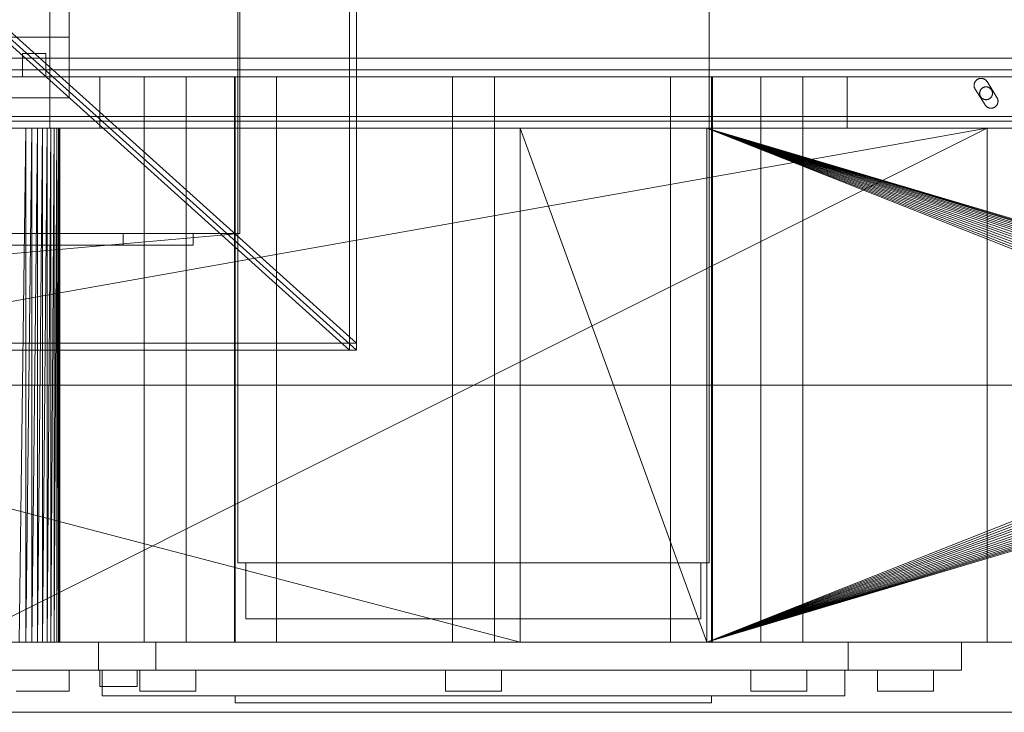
# Model space of a CAD drawing. Header units: millimetres. Extents: x -4395 to 65662, y -65530 to 6847.
# Tile 717 of 1034: x 25056 to 25477, y -18460 to -18164. Entities that reach past the tile are written whole.
import ezdxf

# ---------------------------------------------------------------- set-up
doc = ezdxf.new("R2010")
doc.units = ezdxf.units.MM
for name, color, linetype, lineweight in [('superior_briquetadora', 7, 'Continuous', 0), ('superior_C02-briq', 7, 'Continuous', 0), ('superior_C05', 7, 'Continuous', 0)]:
    doc.layers.add(name, color=color, linetype=linetype, lineweight=lineweight)

msp = doc.modelspace()

# ---------------------------------------------------------------- linework, layer by layer
at = {"layer": 'superior_briquetadora'}
for p, q in [((25197.067, -17655), (25197.067, -18305)), ((25200.067, -17655), (25200.067, -18305)), ((25077.067, -17789), (25077.067, -18171)), ((25068.718, -18160), (25068.718, -18210)), ((25149.189, -18160), (25149.189, -18396)), ((25350.946, -18160), (25350.946, -18396)), ((25050.067, -18167), (25200.067, -18302)), ((24623.067, -18171), (25077.067, -18171)), ((25197.067, -18305), (25047.067, -18170)), ((25050.067, -18170), (25200.067, -18305)), ((25077.067, -18171), (25051.067, -18171)), ((25077.067, -18171), (25077.067, -18197)), ((25057.067, -18188), (25057.067, -18178)), ((25057.067, -18178), (25067.067, -18178)), ((25067.067, -18178), (25067.067, -18188)), ((25067.067, -18188), (25057.067, -18188)), ((25090.067, -18188), (25091.234, -18188)), ((25090.067, -18188), (25090.067, -18210)), ((25091.234, -18188), (25094.717, -18188)), ((25094.717, -18188), (25100.465, -18188)), ((25100.465, -18188), (25108.395, -18188)), ((25108.395, -18188), (25118.39, -18188)), ((25109.067, -18430), (25109.067, -18188)), ((25109.959, -18188), (25109.067, -18188)), ((25112.456, -18188), (25109.959, -18188)), ((25116.065, -18188), (25112.456, -18188)), ((25120.07, -18188), (25116.065, -18188)), ((25118.39, -18188), (25130.306, -18188)), ((25123.679, -18188), (25120.07, -18188)), ((25126.176, -18188), (25123.679, -18188)), ((25127.067, -18188), (25126.176, -18188)), ((25127.067, -18430), (25127.067, -18188)), ((25130.306, -18188), (25143.968, -18188)), ((25143.968, -18188), (25159.177, -18188)), ((25147.729, -18430), (25147.729, -18188)), ((25148.621, -18188), (25147.729, -18188)), ((25148.067, -18188), (25148.067, -18430)), ((25149.804, -18188), (25148.067, -18188)), ((25151.118, -18188), (25148.621, -18188)), ((25154.955, -18188), (25149.804, -18188)), ((25154.727, -18188), (25151.118, -18188)), ((25158.732, -18188), (25154.727, -18188)), ((25163.345, -18188), (25154.955, -18188)), ((25162.341, -18188), (25158.732, -18188)), ((25159.177, -18188), (25175.712, -18188)), ((25164.838, -18188), (25162.341, -18188)), ((25174.689, -18188), (25163.345, -18188)), ((25165.729, -18188), (25164.838, -18188)), ((25165.729, -18430), (25165.729, -18188)), ((25188.599, -18188), (25174.689, -18188)), ((25175.712, -18188), (25193.331, -18188)), ((25204.602, -18188), (25188.599, -18188)), ((25193.331, -18188), (25211.777, -18188)), ((25222.154, -18188), (25204.602, -18188)), ((25211.777, -18188), (25230.782, -18188)), ((25240.656, -18188), (25222.154, -18188)), ((25230.782, -18188), (25250.067, -18188)), ((25259.479, -18188), (25240.656, -18188)), ((25241.067, -18430), (25241.067, -18188)), ((25241.959, -18188), (25241.067, -18188)), ((25244.456, -18188), (25241.959, -18188)), ((25248.065, -18188), (25244.456, -18188)), ((25252.07, -18188), (25248.065, -18188)), ((25250.067, -18188), (25269.353, -18188)), ((25255.679, -18188), (25252.07, -18188)), ((25258.176, -18188), (25255.679, -18188)), ((25259.067, -18188), (25258.176, -18188)), ((25259.067, -18430), (25259.067, -18188)), ((25277.981, -18188), (25259.479, -18188)), ((25269.353, -18188), (25288.358, -18188)), ((25295.533, -18188), (25277.981, -18188)), ((25288.358, -18188), (25306.804, -18188)), ((25311.536, -18188), (25295.533, -18188)), ((25306.804, -18188), (25324.423, -18188)), ((25325.446, -18188), (25311.536, -18188)), ((25324.423, -18188), (25340.958, -18188)), ((25336.79, -18188), (25325.446, -18188)), ((25334.406, -18430), (25334.406, -18188)), ((25335.297, -18188), (25334.406, -18188)), ((25337.794, -18188), (25335.297, -18188)), ((25345.18, -18188), (25336.79, -18188)), ((25341.403, -18188), (25337.794, -18188)), ((25340.958, -18188), (25356.167, -18188)), ((25345.408, -18188), (25341.403, -18188)), ((25350.331, -18188), (25345.18, -18188)), ((25349.017, -18188), (25345.408, -18188)), ((25351.514, -18188), (25349.017, -18188)), ((25352.067, -18188), (25350.331, -18188)), ((25352.406, -18188), (25351.514, -18188)), ((25352.067, -18188), (25352.067, -18430)), ((25352.406, -18430), (25352.406, -18188)), ((25356.167, -18188), (25369.829, -18188)), ((25369.829, -18188), (25381.745, -18188)), ((25373.067, -18430), (25373.067, -18188)), ((25373.959, -18188), (25373.067, -18188)), ((25376.456, -18188), (25373.959, -18188)), ((25380.065, -18188), (25376.456, -18188)), ((25384.07, -18188), (25380.065, -18188)), ((25381.745, -18188), (25391.74, -18188)), ((25387.679, -18188), (25384.07, -18188)), ((25390.176, -18188), (25387.679, -18188)), ((25391.067, -18188), (25390.176, -18188)), ((25391.067, -18430), (25391.067, -18188)), ((25391.74, -18188), (25399.67, -18188)), ((25399.67, -18188), (25405.418, -18188)), ((25405.418, -18188), (25408.901, -18188)), ((25408.901, -18188), (25410.067, -18188)), ((25410.067, -18188), (25410.067, -18210)), ((25077.067, -18197), (24623.067, -18197)), ((23870.067, -18210), (25830.067, -18210)), ((25470.067, -18210), (24230.067, -18430)), ((25470.067, -18210), (24230.067, -18210)), ((25470.067, -18210), (24243.401, -18210)), ((25746.067, -18210), (24243.401, -18210)), ((24430.067, -18210), (25270.067, -18210)), ((24430.067, -18210), (25270.067, -18430)), ((25270.067, -18210), (24663.302, -18210)), ((25270.067, -18210), (24666.505, -18210)), ((25470.067, -18210), (25030.067, -18210)), ((25058.401, -18210), (25030.067, -18210)), ((25061.002, -18210), (25030.067, -18210)), ((25063.402, -18210), (25030.067, -18210)), ((25065.577, -18210), (25030.067, -18210)), ((25350.067, -18210), (25030.067, -18210)), ((25470.067, -18210), (25030.067, -18430)), ((25036.833, -18210), (25270.067, -18210)), ((25040.067, -18210), (25270.067, -18210)), ((25043.302, -18210), (25270.067, -18210)), ((25046.505, -18210), (25270.067, -18210)), ((25046.788, -18210), (25059.697, -18210)), ((25060.338, -18210), (25047.587, -18210)), ((25049.647, -18210), (25270.067, -18210)), ((25052.696, -18210), (25270.067, -18210)), ((25058.401, -18210), (25055.624, -18430)), ((25058.401, -18210), (25055.624, -18210)), ((25055.624, -18210), (25270.067, -18210)), ((25061.002, -18210), (25058.401, -18430)), ((25058.401, -18210), (25058.401, -18430)), ((25061.002, -18210), (25058.401, -18210)), ((25058.401, -18210), (25270.067, -18210)), ((25059.697, -18210), (25068.718, -18210)), ((25069.074, -18210), (25060.338, -18210)), ((25063.402, -18210), (25061.002, -18430)), ((25061.002, -18210), (25061.002, -18430)), ((25063.402, -18210), (25061.002, -18210)), ((25061.002, -18210), (25270.067, -18210)), ((25065.577, -18210), (25063.402, -18430)), ((25063.402, -18210), (25063.402, -18430)), ((25065.577, -18210), (25063.402, -18210)), ((25063.402, -18210), (25270.067, -18210)), ((25067.506, -18210), (25065.577, -18430)), ((25065.577, -18430), (25065.577, -18210)), ((25067.506, -18210), (25065.577, -18210)), ((25065.577, -18210), (25270.067, -18210)), ((25065.577, -18210), (25350.067, -18210)), ((25069.171, -18210), (25067.506, -18430)), ((25067.506, -18430), (25067.506, -18210)), ((25069.171, -18210), (25067.506, -18210)), ((25067.506, -18210), (25270.067, -18210)), ((25067.506, -18210), (25350.067, -18210)), ((25068.718, -18210), (25072.065, -18210)), ((25072.065, -18210), (25069.074, -18210)), ((25070.556, -18210), (25069.171, -18430)), ((25069.171, -18430), (25069.171, -18210)), ((25070.556, -18210), (25069.171, -18210)), ((25069.171, -18210), (25270.067, -18210)), ((25069.171, -18210), (25350.067, -18210)), ((25071.647, -18210), (25070.556, -18430)), ((25070.556, -18430), (25070.556, -18210)), ((25071.647, -18210), (25070.556, -18210)), ((25070.556, -18210), (25270.067, -18210)), ((25070.556, -18210), (25350.067, -18210)), ((25072.433, -18210), (25071.647, -18430)), ((25071.647, -18430), (25071.647, -18210)), ((25072.433, -18210), (25071.647, -18210)), ((25071.647, -18210), (25270.067, -18210)), ((25071.647, -18210), (25350.067, -18210)), ((25072.909, -18210), (25072.433, -18430)), ((25072.433, -18430), (25072.433, -18210)), ((25072.909, -18210), (25072.433, -18210)), ((25072.433, -18210), (25270.067, -18210)), ((25073.067, -18210), (25072.909, -18430)), ((25072.909, -18430), (25072.909, -18210)), ((25073.067, -18210), (25072.909, -18210)), ((25072.909, -18210), (25270.067, -18210)), ((25073.067, -18430), (25073.067, -18210)), ((25270.067, -18210), (25073.067, -18210)), ((25090.067, -18210), (25091.234, -18210)), ((25091.234, -18210), (25094.717, -18210)), ((25094.717, -18210), (25100.465, -18210)), ((25100.465, -18210), (25108.395, -18210)), ((25108.395, -18210), (25118.39, -18210)), ((25118.39, -18210), (25130.306, -18210)), ((25130.306, -18210), (25143.968, -18210)), ((25143.968, -18210), (25159.177, -18210)), ((25159.177, -18210), (25175.712, -18210)), ((25175.712, -18210), (25193.331, -18210)), ((25193.331, -18210), (25211.777, -18210)), ((25211.777, -18210), (25230.782, -18210)), ((25230.782, -18210), (25250.067, -18210)), ((25250.067, -18210), (25269.353, -18210)), ((25269.353, -18210), (25288.358, -18210)), ((25270.067, -18210), (25350.067, -18210)), ((25270.067, -18430), (25270.067, -18210)), ((25270.067, -18210), (25350.067, -18430)), ((25288.358, -18210), (25306.804, -18210)), ((25306.804, -18210), (25324.423, -18210)), ((25324.423, -18210), (25340.958, -18210)), ((25340.958, -18210), (25356.167, -18210)), ((25350.067, -18210), (25550.067, -18210)), ((25470.067, -18210), (25350.067, -18210)), ((25350.067, -18210), (25830.067, -18210)), ((25350.067, -18430), (25350.067, -18210)), ((25350.067, -18210), (25628.067, -18320)), ((25628.173, -18317.844), (25350.067, -18210)), ((25628.49, -18315.708), (25350.067, -18210)), ((25629.015, -18313.614), (25350.067, -18210)), ((25629.742, -18311.581), (25350.067, -18210)), ((25630.665, -18309.629), (25350.067, -18210)), ((25631.775, -18307.777), (25350.067, -18210)), ((25633.061, -18306.043), (25350.067, -18210)), ((25634.511, -18304.444), (25350.067, -18210)), ((25636.111, -18302.994), (25350.067, -18210)), ((25637.845, -18301.708), (25350.067, -18210)), ((25639.697, -18300.598), (25350.067, -18210)), ((25641.648, -18299.675), (25350.067, -18210)), ((25643.681, -18298.947), (25350.067, -18210)), ((25350.067, -18210), (25647.911, -18298.106)), ((25350.067, -18210), (25645.775, -18298.423)), ((25356.167, -18210), (25369.829, -18210)), ((25369.829, -18210), (25381.745, -18210)), ((25381.745, -18210), (25391.74, -18210)), ((25391.74, -18210), (25399.67, -18210)), ((25399.67, -18210), (25405.418, -18210)), ((25405.418, -18210), (25408.901, -18210)), ((25408.901, -18210), (25410.067, -18210)), ((25470.067, -18210), (25470.067, -18430)), ((25746.067, -18210), (25470.067, -18210)), ((25470.067, -18210), (25550.067, -18210)), ((24570.067, -18255), (25130.067, -18255)), ((25100.067, -18260), (25100.067, -18255)), ((25100.067, -18255), (25130.067, -18255)), ((25130.067, -18255), (25130.067, -18260)), ((25130.067, -18260), (24570.067, -18260)), ((25130.067, -18260), (25100.067, -18260)), ((25200.067, -18302), (24500.067, -18302)), ((25200.067, -18305), (25200.067, -18302)), ((25200.067, -18305), (24500.067, -18305)), ((25200.067, -18305), (25197.067, -18305)), ((23750.067, -18320), (25950.067, -18320)), ((24150.067, -18320), (25800.067, -18320)), ((24150.067, -18320), (25950.067, -18320)), ((25628.067, -18320), (25350.067, -18430)), ((25628.173, -18322.156), (25350.067, -18430)), ((25628.49, -18324.292), (25350.067, -18430)), ((25629.015, -18326.386), (25350.067, -18430)), ((25629.742, -18328.419), (25350.067, -18430)), ((25630.665, -18330.371), (25350.067, -18430)), ((25631.775, -18332.223), (25350.067, -18430)), ((25633.061, -18333.957), (25350.067, -18430)), ((25634.511, -18335.556), (25350.067, -18430)), ((25636.111, -18337.006), (25350.067, -18430)), ((25637.845, -18338.292), (25350.067, -18430)), ((25639.697, -18339.402), (25350.067, -18430)), ((25641.648, -18340.325), (25350.067, -18430)), ((25643.681, -18341.053), (25350.067, -18430)), ((25645.775, -18341.577), (25350.067, -18430)), ((25149.189, -18396), (25152.094, -18396)), ((25150.161, -18396), (25149.189, -18396)), ((25154.972, -18396), (25150.161, -18396)), ((25152.094, -18396), (25158.765, -18396)), ((25152.685, -18396), (25155.489, -18396)), ((25152.685, -18396), (25152.685, -18420)), ((25153.623, -18396), (25152.685, -18396)), ((25158.267, -18396), (25153.623, -18396)), ((25163.437, -18396), (25154.972, -18396)), ((25155.489, -18396), (25161.929, -18396)), ((25166.439, -18396), (25158.267, -18396)), ((25158.765, -18396), (25168.944, -18396)), ((25161.929, -18396), (25171.755, -18396)), ((25175.231, -18396), (25163.437, -18396)), ((25177.825, -18396), (25166.439, -18396)), ((25168.944, -18396), (25182.24, -18396)), ((25171.755, -18396), (25184.59, -18396)), ((25189.902, -18396), (25175.231, -18396)), ((25191.987, -18396), (25177.825, -18396)), ((25182.24, -18396), (25198.143, -18396)), ((25184.59, -18396), (25199.942, -18396)), ((25206.884, -18396), (25189.902, -18396)), ((25208.381, -18396), (25191.987, -18396)), ((25198.143, -18396), (25216.042, -18396)), ((25199.942, -18396), (25217.221, -18396)), ((25225.526, -18396), (25206.884, -18396)), ((25226.377, -18396), (25208.381, -18396)), ((25216.042, -18396), (25235.248, -18396)), ((25217.221, -18396), (25235.761, -18396)), ((25245.112, -18396), (25225.526, -18396)), ((25245.283, -18396), (25226.377, -18396)), ((25235.248, -18396), (25255.023, -18396)), ((25235.761, -18396), (25254.852, -18396)), ((25264.887, -18396), (25245.112, -18396)), ((25264.374, -18396), (25245.283, -18396)), ((25254.852, -18396), (25273.758, -18396)), ((25255.023, -18396), (25274.608, -18396)), ((25282.914, -18396), (25264.374, -18396)), ((25284.093, -18396), (25264.887, -18396)), ((25273.758, -18396), (25291.754, -18396)), ((25274.608, -18396), (25293.251, -18396)), ((25300.193, -18396), (25282.914, -18396)), ((25301.992, -18396), (25284.093, -18396)), ((25291.754, -18396), (25308.148, -18396)), ((25293.251, -18396), (25310.233, -18396)), ((25315.544, -18396), (25300.193, -18396)), ((25317.895, -18396), (25301.992, -18396)), ((25308.148, -18396), (25322.31, -18396)), ((25310.233, -18396), (25324.904, -18396)), ((25328.38, -18396), (25315.544, -18396)), ((25331.191, -18396), (25317.895, -18396)), ((25322.31, -18396), (25333.696, -18396)), ((25324.904, -18396), (25336.698, -18396)), ((25338.206, -18396), (25328.38, -18396)), ((25341.37, -18396), (25331.191, -18396)), ((25333.696, -18396), (25341.868, -18396)), ((25336.698, -18396), (25345.163, -18396)), ((25344.646, -18396), (25338.206, -18396)), ((25348.041, -18396), (25341.37, -18396)), ((25341.868, -18396), (25346.512, -18396)), ((25347.45, -18396), (25344.646, -18396)), ((25345.163, -18396), (25349.974, -18396)), ((25346.512, -18396), (25347.45, -18396)), ((25347.45, -18396), (25347.45, -18420)), ((25350.946, -18396), (25348.041, -18396)), ((25349.974, -18396), (25350.946, -18396)), ((25152.685, -18420), (25155.489, -18420)), ((25153.623, -18420), (25152.685, -18420)), ((25158.267, -18420), (25153.623, -18420)), ((25155.489, -18420), (25161.929, -18420)), ((25166.439, -18420), (25158.267, -18420)), ((25161.929, -18420), (25171.755, -18420)), ((25177.825, -18420), (25166.439, -18420)), ((25171.755, -18420), (25184.59, -18420)), ((25191.987, -18420), (25177.825, -18420)), ((25184.59, -18420), (25199.942, -18420)), ((25208.381, -18420), (25191.987, -18420)), ((25199.942, -18420), (25217.221, -18420)), ((25226.377, -18420), (25208.381, -18420)), ((25217.221, -18420), (25235.761, -18420)), ((25245.283, -18420), (25226.377, -18420)), ((25235.761, -18420), (25254.852, -18420)), ((25264.374, -18420), (25245.283, -18420)), ((25254.852, -18420), (25273.758, -18420)), ((25282.914, -18420), (25264.374, -18420)), ((25273.758, -18420), (25291.754, -18420)), ((25300.193, -18420), (25282.914, -18420)), ((25291.754, -18420), (25308.148, -18420)), ((25315.544, -18420), (25300.193, -18420)), ((25308.148, -18420), (25322.31, -18420)), ((25328.38, -18420), (25315.544, -18420)), ((25322.31, -18420), (25333.696, -18420)), ((25338.206, -18420), (25328.38, -18420)), ((25333.696, -18420), (25341.868, -18420)), ((25344.646, -18420), (25338.206, -18420)), ((25341.868, -18420), (25346.512, -18420)), ((25347.45, -18420), (25344.646, -18420)), ((25346.512, -18420), (25347.45, -18420)), ((23750.067, -18430), (25950.067, -18430)), ((25830.067, -18430), (23870.067, -18430)), ((23900.067, -18430), (25800.067, -18430)), ((23954.067, -18430), (25456.734, -18430)), ((24230.067, -18430), (25470.067, -18430)), ((24230.067, -18430), (25456.734, -18430)), ((25270.067, -18430), (24430.067, -18430)), ((25030.067, -18430), (25470.067, -18430)), ((25350.067, -18430), (25030.067, -18430)), ((25063.402, -18430), (25030.067, -18430)), ((25030.067, -18430), (25065.577, -18430)), ((25061.002, -18430), (25030.067, -18430)), ((25058.401, -18430), (25030.067, -18430)), ((25270.067, -18430), (25036.833, -18430)), ((25040.067, -18430), (25059.22, -18430)), ((25270.067, -18430), (25040.067, -18430)), ((25270.067, -18430), (25043.302, -18430)), ((25270.067, -18430), (25046.505, -18430)), ((25049.533, -18430), (25056.039, -18430)), ((25270.067, -18430), (25049.647, -18430)), ((25270.067, -18430), (25052.696, -18430)), ((25055.624, -18430), (25058.401, -18430)), ((25270.067, -18430), (25055.624, -18430)), ((25056.039, -18430), (25064.301, -18430)), ((25058.401, -18430), (25061.002, -18430)), ((25270.067, -18430), (25058.401, -18430)), ((25059.22, -18430), (25077.067, -18430)), ((25061.002, -18430), (25063.402, -18430)), ((25270.067, -18430), (25061.002, -18430)), ((25063.402, -18430), (25065.577, -18430)), ((25270.067, -18430), (25063.402, -18430)), ((25064.301, -18430), (25074.245, -18430)), ((25065.577, -18430), (25067.506, -18430)), ((25350.067, -18430), (25065.577, -18430)), ((25270.067, -18430), (25065.577, -18430)), ((25067.506, -18430), (25069.171, -18430)), ((25350.067, -18430), (25067.506, -18430)), ((25270.067, -18430), (25067.506, -18430)), ((25069.171, -18430), (25070.556, -18430)), ((25350.067, -18430), (25069.171, -18430)), ((25270.067, -18430), (25069.171, -18430)), ((25070.556, -18430), (25071.647, -18430)), ((25350.067, -18430), (25070.556, -18430)), ((25270.067, -18430), (25070.556, -18430)), ((25071.647, -18430), (25072.433, -18430)), ((25071.647, -18430), (25350.067, -18430)), ((25270.067, -18430), (25071.647, -18430)), ((25072.433, -18430), (25072.909, -18430)), ((25270.067, -18430), (25072.433, -18430)), ((25072.909, -18430), (25073.067, -18430)), ((25270.067, -18430), (25072.909, -18430)), ((25270.067, -18430), (25073.067, -18430)), ((25074.245, -18430), (25085.782, -18430)), ((25077.067, -18430), (25092.393, -18430)), ((25085.782, -18430), (25098.807, -18430)), ((25089.567, -18430), (25089.567, -18442)), ((25090.738, -18430), (25089.567, -18430)), ((25094.231, -18430), (25090.738, -18430)), ((25092.393, -18430), (25104.153, -18430)), ((25099.997, -18430), (25094.231, -18430)), ((25098.807, -18430), (25113.202, -18430)), ((25107.952, -18430), (25099.997, -18430)), ((25104.153, -18430), (25111.546, -18430)), ((25117.979, -18430), (25107.952, -18430)), ((25109.959, -18430), (25109.067, -18430)), ((25112.456, -18430), (25109.959, -18430)), ((25111.546, -18430), (25114.067, -18430)), ((25116.065, -18430), (25112.456, -18430)), ((25113.202, -18430), (25128.836, -18430)), ((25114.067, -18430), (25114.067, -18442)), ((25120.07, -18430), (25116.065, -18430)), ((25129.932, -18430), (25117.979, -18430)), ((25123.679, -18430), (25120.07, -18430)), ((25126.176, -18430), (25123.679, -18430)), ((25127.067, -18430), (25126.176, -18430)), ((25128.836, -18430), (25145.567, -18430)), ((25143.636, -18430), (25129.932, -18430)), ((25158.893, -18430), (25143.636, -18430)), ((25145.567, -18430), (25163.246, -18430)), ((25148.621, -18430), (25147.729, -18430)), ((25149.804, -18430), (25148.067, -18430)), ((25151.118, -18430), (25148.621, -18430)), ((25154.955, -18430), (25149.804, -18430)), ((25154.727, -18430), (25151.118, -18430)), ((25158.732, -18430), (25154.727, -18430)), ((25163.345, -18430), (25154.955, -18430)), ((25162.341, -18430), (25158.732, -18430)), ((25175.479, -18430), (25158.893, -18430)), ((25164.838, -18430), (25162.341, -18430)), ((25163.246, -18430), (25181.71, -18430)), ((25174.689, -18430), (25163.345, -18430)), ((25165.729, -18430), (25164.838, -18430)), ((25188.599, -18430), (25174.689, -18430)), ((25193.153, -18430), (25175.479, -18430)), ((25181.71, -18430), (25200.794, -18430)), ((25204.602, -18430), (25188.599, -18430)), ((25211.657, -18430), (25193.153, -18430)), ((25200.794, -18430), (25220.324, -18430)), ((25222.154, -18430), (25204.602, -18430)), ((25230.721, -18430), (25211.657, -18430)), ((25220.324, -18430), (25240.123, -18430)), ((25240.656, -18430), (25222.154, -18430)), ((25250.067, -18430), (25230.721, -18430)), ((25240.123, -18430), (25260.012, -18430)), ((25259.479, -18430), (25240.656, -18430)), ((25241.959, -18430), (25241.067, -18430)), ((25244.456, -18430), (25241.959, -18430)), ((25248.065, -18430), (25244.456, -18430)), ((25252.07, -18430), (25248.065, -18430)), ((25269.414, -18430), (25250.067, -18430)), ((25255.679, -18430), (25252.07, -18430)), ((25258.176, -18430), (25255.679, -18430)), ((25259.067, -18430), (25258.176, -18430)), ((25277.981, -18430), (25259.479, -18430)), ((25260.012, -18430), (25279.811, -18430)), ((25288.478, -18430), (25269.414, -18430)), ((25350.067, -18430), (25270.067, -18430)), ((25295.533, -18430), (25277.981, -18430)), ((25279.811, -18430), (25299.341, -18430)), ((25306.982, -18430), (25288.478, -18430)), ((25311.536, -18430), (25295.533, -18430)), ((25299.341, -18430), (25318.425, -18430)), ((25324.656, -18430), (25306.982, -18430)), ((25325.446, -18430), (25311.536, -18430)), ((25318.425, -18430), (25336.889, -18430)), ((25341.242, -18430), (25324.656, -18430)), ((25336.79, -18430), (25325.446, -18430)), ((25335.297, -18430), (25334.406, -18430)), ((25337.794, -18430), (25335.297, -18430)), ((25345.18, -18430), (25336.79, -18430)), ((25336.889, -18430), (25354.567, -18430)), ((25341.403, -18430), (25337.794, -18430)), ((25356.499, -18430), (25341.242, -18430)), ((25345.408, -18430), (25341.403, -18430)), ((25350.331, -18430), (25345.18, -18430)), ((25349.017, -18430), (25345.408, -18430)), ((25351.514, -18430), (25349.017, -18430)), ((25350.067, -18430), (25550.067, -18430)), ((25830.067, -18430), (25350.067, -18430)), ((25350.067, -18430), (25470.067, -18430)), ((25352.067, -18430), (25350.331, -18430)), ((25352.406, -18430), (25351.514, -18430)), ((25354.567, -18430), (25371.299, -18430)), ((25370.203, -18430), (25356.499, -18430)), ((25382.156, -18430), (25370.203, -18430)), ((25371.299, -18430), (25386.933, -18430)), ((25373.959, -18430), (25373.067, -18430)), ((25376.456, -18430), (25373.959, -18430)), ((25380.065, -18430), (25376.456, -18430)), ((25384.07, -18430), (25380.065, -18430)), ((25392.183, -18430), (25382.156, -18430)), ((25387.679, -18430), (25384.07, -18430)), ((25386.933, -18430), (25401.328, -18430)), ((25390.176, -18430), (25387.679, -18430)), ((25391.067, -18430), (25390.176, -18430)), ((25400.138, -18430), (25392.183, -18430)), ((25405.904, -18430), (25400.138, -18430)), ((25401.328, -18430), (25414.353, -18430)), ((25409.397, -18430), (25405.904, -18430)), ((25410.567, -18430), (25409.397, -18430)), ((25410.567, -18430), (25410.567, -18442)), ((25414.353, -18430), (25425.889, -18430)), ((25425.889, -18430), (25435.834, -18430)), ((25435.834, -18430), (25444.096, -18430)), ((25444.096, -18430), (25450.602, -18430)), ((25450.602, -18430), (25455.291, -18430)), ((25455.291, -18430), (25458.121, -18430)), ((25456.734, -18430), (25746.067, -18430)), ((25458.121, -18430), (25459.067, -18430)), ((25459.067, -18430), (25459.067, -18442)), ((25470.067, -18430), (25746.067, -18430)), ((25550.067, -18430), (25470.067, -18430)), ((25040.067, -18442), (25059.22, -18442)), ((25049.533, -18442), (25056.039, -18442)), ((25054.256, -18442), (25057.586, -18442)), ((25056.039, -18442), (25064.301, -18442)), ((25057.586, -18442), (25062.397, -18442)), ((25059.22, -18442), (25077.067, -18442)), ((25062.397, -18442), (25067.738, -18442)), ((25064.301, -18442), (25074.245, -18442)), ((25067.738, -18442), (25072.549, -18442)), ((25072.549, -18442), (25075.879, -18442)), ((25074.245, -18442), (25085.782, -18442)), ((25075.879, -18442), (25077.067, -18442)), ((25077.067, -18442), (25077.067, -18451)), ((25077.067, -18442), (25092.393, -18442)), ((25085.782, -18442), (25098.807, -18442)), ((25090.738, -18442), (25089.567, -18442)), ((25090.86, -18442), (25090.067, -18442)), ((25090.067, -18442), (25090.067, -18449)), ((25094.231, -18442), (25090.738, -18442)), ((25093.08, -18442), (25090.86, -18442)), ((25091.067, -18442), (25092.321, -18442)), ((25091.067, -18442), (25091.067, -18453)), ((25092.321, -18442), (25096.063, -18442)), ((25092.393, -18442), (25104.153, -18442)), ((25096.287, -18442), (25093.08, -18442)), ((25099.997, -18442), (25094.231, -18442)), ((25096.063, -18442), (25102.233, -18442)), ((25099.848, -18442), (25096.287, -18442)), ((25098.807, -18442), (25113.202, -18442)), ((25103.055, -18442), (25099.848, -18442)), ((25107.952, -18442), (25099.997, -18442)), ((25102.233, -18442), (25110.735, -18442)), ((25105.275, -18442), (25103.055, -18442)), ((25104.153, -18442), (25111.546, -18442)), ((25106.067, -18442), (25105.275, -18442)), ((25106.067, -18442), (25106.067, -18449)), ((25108.441, -18442), (25107.253, -18442)), ((25107.253, -18442), (25107.253, -18451)), ((25117.979, -18442), (25107.952, -18442)), ((25111.771, -18442), (25108.441, -18442)), ((25110.735, -18442), (25121.434, -18442)), ((25111.546, -18442), (25114.067, -18442)), ((25116.582, -18442), (25111.771, -18442)), ((25113.202, -18442), (25128.836, -18442)), ((25121.923, -18442), (25116.582, -18442)), ((25129.932, -18442), (25117.979, -18442)), ((25121.434, -18442), (25134.161, -18442)), ((25126.735, -18442), (25121.923, -18442)), ((25130.064, -18442), (25126.735, -18442)), ((25128.836, -18442), (25145.567, -18442)), ((25143.636, -18442), (25129.932, -18442)), ((25131.253, -18442), (25130.064, -18442)), ((25131.253, -18442), (25131.253, -18451)), ((25134.161, -18442), (25148.717, -18442)), ((25158.893, -18442), (25143.636, -18442)), ((25145.567, -18442), (25163.246, -18442)), ((25148.717, -18442), (25164.871, -18442)), ((25175.479, -18442), (25158.893, -18442)), ((25163.246, -18442), (25181.71, -18442)), ((25164.871, -18442), (25182.369, -18442)), ((25193.153, -18442), (25175.479, -18442)), ((25181.71, -18442), (25200.794, -18442)), ((25182.369, -18442), (25200.934, -18442)), ((25211.657, -18442), (25193.153, -18442)), ((25200.794, -18442), (25220.324, -18442)), ((25200.934, -18442), (25220.274, -18442)), ((25230.721, -18442), (25211.657, -18442)), ((25220.274, -18442), (25240.084, -18442)), ((25220.324, -18442), (25240.123, -18442)), ((25250.067, -18442), (25230.721, -18442)), ((25239.256, -18442), (25238.067, -18442)), ((25238.067, -18442), (25238.067, -18451)), ((25242.586, -18442), (25239.256, -18442)), ((25240.084, -18442), (25260.051, -18442)), ((25240.123, -18442), (25260.012, -18442)), ((25247.397, -18442), (25242.586, -18442)), ((25252.738, -18442), (25247.397, -18442)), ((25269.414, -18442), (25250.067, -18442)), ((25257.549, -18442), (25252.738, -18442)), ((25260.879, -18442), (25257.549, -18442)), ((25260.012, -18442), (25279.811, -18442)), ((25260.051, -18442), (25279.861, -18442)), ((25262.067, -18442), (25260.879, -18442)), ((25262.067, -18442), (25262.067, -18451)), ((25288.478, -18442), (25269.414, -18442)), ((25279.811, -18442), (25299.341, -18442)), ((25279.861, -18442), (25299.201, -18442)), ((25306.982, -18442), (25288.478, -18442)), ((25299.201, -18442), (25317.766, -18442)), ((25299.341, -18442), (25318.425, -18442)), ((25324.656, -18442), (25306.982, -18442)), ((25317.766, -18442), (25335.264, -18442)), ((25318.425, -18442), (25336.889, -18442)), ((25341.242, -18442), (25324.656, -18442)), ((25335.264, -18442), (25351.418, -18442)), ((25336.889, -18442), (25354.567, -18442)), ((25356.499, -18442), (25341.242, -18442)), ((25351.418, -18442), (25365.973, -18442)), ((25354.567, -18442), (25371.299, -18442)), ((25370.203, -18442), (25356.499, -18442)), ((25365.973, -18442), (25378.701, -18442)), ((25370.071, -18442), (25368.882, -18442)), ((25368.882, -18442), (25368.882, -18451)), ((25373.4, -18442), (25370.071, -18442)), ((25382.156, -18442), (25370.203, -18442)), ((25371.299, -18442), (25386.933, -18442)), ((25378.212, -18442), (25373.4, -18442)), ((25383.552, -18442), (25378.212, -18442)), ((25378.701, -18442), (25389.4, -18442)), ((25392.183, -18442), (25382.156, -18442)), ((25388.364, -18442), (25383.552, -18442)), ((25386.933, -18442), (25401.328, -18442)), ((25391.694, -18442), (25388.364, -18442)), ((25389.4, -18442), (25397.902, -18442)), ((25392.882, -18442), (25391.694, -18442)), ((25400.138, -18442), (25392.183, -18442)), ((25392.882, -18442), (25392.882, -18451)), ((25397.902, -18442), (25404.072, -18442)), ((25405.904, -18442), (25400.138, -18442)), ((25401.328, -18442), (25414.353, -18442)), ((25404.072, -18442), (25407.814, -18442)), ((25409.397, -18442), (25405.904, -18442)), ((25407.814, -18442), (25409.067, -18442)), ((25409.067, -18442), (25409.067, -18453)), ((25410.567, -18442), (25409.397, -18442)), ((25414.353, -18442), (25425.889, -18442)), ((25424.256, -18442), (25423.067, -18442)), ((25423.067, -18442), (25423.067, -18451)), ((25427.586, -18442), (25424.256, -18442)), ((25425.889, -18442), (25435.834, -18442)), ((25432.397, -18442), (25427.586, -18442)), ((25437.738, -18442), (25432.397, -18442)), ((25435.834, -18442), (25444.096, -18442)), ((25442.549, -18442), (25437.738, -18442)), ((25445.879, -18442), (25442.549, -18442)), ((25444.096, -18442), (25450.602, -18442)), ((25447.067, -18442), (25445.879, -18442)), ((25447.067, -18442), (25447.067, -18451)), ((25450.602, -18442), (25455.291, -18442)), ((25455.291, -18442), (25458.121, -18442)), ((25458.121, -18442), (25459.067, -18442)), ((25054.256, -18451), (25057.586, -18451)), ((25057.586, -18451), (25062.397, -18451)), ((25062.397, -18451), (25067.738, -18451)), ((25067.738, -18451), (25072.549, -18451)), ((25072.549, -18451), (25075.879, -18451)), ((25075.879, -18451), (25077.067, -18451)), ((25090.067, -18449), (25090.86, -18449)), ((25090.86, -18449), (25093.08, -18449)), ((25093.08, -18449), (25096.287, -18449)), ((25096.287, -18449), (25099.848, -18449)), ((25099.848, -18449), (25103.055, -18449)), ((25103.055, -18449), (25105.275, -18449)), ((25105.275, -18449), (25106.067, -18449)), ((25107.253, -18451), (25108.441, -18451)), ((25108.441, -18451), (25111.771, -18451)), ((25111.771, -18451), (25116.582, -18451)), ((25116.582, -18451), (25121.923, -18451)), ((25121.923, -18451), (25126.735, -18451)), ((25126.735, -18451), (25130.064, -18451)), ((25130.064, -18451), (25131.253, -18451)), ((25238.067, -18451), (25239.256, -18451)), ((25239.256, -18451), (25242.586, -18451)), ((25242.586, -18451), (25247.397, -18451)), ((25247.397, -18451), (25252.738, -18451)), ((25252.738, -18451), (25257.549, -18451)), ((25257.549, -18451), (25260.879, -18451)), ((25260.879, -18451), (25262.067, -18451)), ((25368.882, -18451), (25370.071, -18451)), ((25370.071, -18451), (25373.4, -18451)), ((25373.4, -18451), (25378.212, -18451)), ((25378.212, -18451), (25383.552, -18451)), ((25383.552, -18451), (25388.364, -18451)), ((25388.364, -18451), (25391.694, -18451)), ((25391.694, -18451), (25392.882, -18451)), ((25423.067, -18451), (25424.256, -18451)), ((25424.256, -18451), (25427.586, -18451)), ((25427.586, -18451), (25432.397, -18451)), ((25432.397, -18451), (25437.738, -18451)), ((25437.738, -18451), (25442.549, -18451)), ((25442.549, -18451), (25445.879, -18451)), ((25445.879, -18451), (25447.067, -18451)), ((25091.067, -18453), (25092.321, -18453)), ((25092.321, -18453), (25096.063, -18453)), ((25096.063, -18453), (25102.233, -18453)), ((25102.233, -18453), (25110.735, -18453)), ((25110.735, -18453), (25121.434, -18453)), ((25121.434, -18453), (25134.161, -18453)), ((25134.161, -18453), (25148.717, -18453)), ((25148.067, -18453), (25149.804, -18453)), ((25148.067, -18453), (25148.067, -18456)), ((25148.067, -18456), (25149.804, -18456)), ((25148.717, -18453), (25164.871, -18453)), ((25149.804, -18453), (25154.955, -18453)), ((25149.804, -18456), (25154.955, -18456)), ((25154.955, -18453), (25163.345, -18453)), ((25154.955, -18456), (25163.345, -18456)), ((25163.345, -18453), (25174.689, -18453)), ((25163.345, -18456), (25174.689, -18456)), ((25164.871, -18453), (25182.369, -18453)), ((25174.689, -18453), (25188.599, -18453)), ((25174.689, -18456), (25188.599, -18456)), ((25182.369, -18453), (25200.934, -18453)), ((25188.599, -18453), (25204.602, -18453)), ((25188.599, -18456), (25204.602, -18456)), ((25200.934, -18453), (25220.274, -18453)), ((25204.602, -18453), (25222.154, -18453)), ((25204.602, -18456), (25222.154, -18456)), ((25220.274, -18453), (25240.084, -18453)), ((25222.154, -18453), (25240.656, -18453)), ((25222.154, -18456), (25240.656, -18456)), ((25240.084, -18453), (25260.051, -18453)), ((25240.656, -18453), (25259.479, -18453)), ((25240.656, -18456), (25259.479, -18456)), ((25259.479, -18453), (25277.981, -18453)), ((25259.479, -18456), (25277.981, -18456)), ((25260.051, -18453), (25279.861, -18453)), ((25277.981, -18453), (25295.533, -18453)), ((25277.981, -18456), (25295.533, -18456)), ((25279.861, -18453), (25299.201, -18453)), ((25295.533, -18453), (25311.536, -18453)), ((25295.533, -18456), (25311.536, -18456)), ((25299.201, -18453), (25317.766, -18453)), ((25311.536, -18453), (25325.446, -18453)), ((25311.536, -18456), (25325.446, -18456)), ((25317.766, -18453), (25335.264, -18453)), ((25325.446, -18453), (25336.79, -18453)), ((25325.446, -18456), (25336.79, -18456)), ((25335.264, -18453), (25351.418, -18453)), ((25336.79, -18453), (25345.18, -18453)), ((25336.79, -18456), (25345.18, -18456)), ((25345.18, -18453), (25350.331, -18453)), ((25345.18, -18456), (25350.331, -18456)), ((25350.331, -18453), (25352.067, -18453)), ((25350.331, -18456), (25352.067, -18456)), ((25351.418, -18453), (25365.973, -18453)), ((25352.067, -18453), (25352.067, -18456)), ((25365.973, -18453), (25378.701, -18453)), ((25378.701, -18453), (25389.4, -18453)), ((25389.4, -18453), (25397.902, -18453)), ((25397.902, -18453), (25404.072, -18453)), ((25404.072, -18453), (25407.814, -18453)), ((25407.814, -18453), (25409.067, -18453)), ((23750.067, -18460), (25950.067, -18460)), ((23900.067, -18460), (25800.067, -18460))]:
    msp.add_line(p, q, dxfattribs=at)
at = {"layer": 'superior_C02-briq'}
for p, q in [((25150.067, -17705), (25150.067, -18255)), ((25150.067, -18255), (24550.067, -18255)), ((24925.067, -18275), (25150.067, -18255))]:
    msp.add_line(p, q, dxfattribs=at)
at = {"layer": 'superior_C05'}
for p, q in [((24250.067, -18180), (26750.067, -18180)), ((24310.067, -18185), (26690.067, -18185)), ((24310.067, -18188), (26690.067, -18188)), ((25464.665, -18190.478), (25464.612, -18190.618)), ((25464.725, -18190.341), (25464.665, -18190.478)), ((25464.792, -18190.207), (25464.725, -18190.341)), ((25464.865, -18190.076), (25464.792, -18190.207)), ((25464.945, -18189.95), (25464.865, -18190.076)), ((25465.03, -18189.827), (25464.945, -18189.95)), ((25465.122, -18189.709), (25465.03, -18189.827)), ((25465.22, -18189.596), (25465.122, -18189.709)), ((25465.323, -18189.488), (25465.22, -18189.596)), ((25465.432, -18189.385), (25465.323, -18189.488)), ((25465.545, -18189.287), (25465.432, -18189.385)), ((25465.663, -18189.196), (25465.545, -18189.287)), ((25465.786, -18189.11), (25465.663, -18189.196)), ((25465.913, -18189.031), (25465.786, -18189.11)), ((25466.043, -18188.957), (25465.913, -18189.031)), ((25466.177, -18188.891), (25466.043, -18188.957)), ((25466.314, -18188.831), (25466.177, -18188.891)), ((25466.454, -18188.779), (25466.314, -18188.831)), ((25466.597, -18188.733), (25466.454, -18188.779)), ((25466.741, -18188.694), (25466.597, -18188.733)), ((25466.888, -18188.663), (25466.741, -18188.694)), ((25467.035, -18188.639), (25466.888, -18188.663)), ((25467.184, -18188.622), (25467.035, -18188.639)), ((25467.333, -18188.613), (25467.184, -18188.622)), ((25467.483, -18188.611), (25467.333, -18188.613)), ((25467.632, -18188.617), (25467.483, -18188.611)), ((25467.781, -18188.63), (25467.632, -18188.617)), ((25467.929, -18188.651), (25467.781, -18188.63)), ((25468.076, -18188.679), (25467.929, -18188.651)), ((25468.222, -18188.714), (25468.076, -18188.679)), ((25468.365, -18188.757), (25468.222, -18188.714)), ((25468.506, -18188.806), (25468.365, -18188.757)), ((25468.645, -18188.863), (25468.506, -18188.806)), ((25468.78, -18188.926), (25468.645, -18188.863)), ((25468.912, -18188.996), (25468.78, -18188.926)), ((25469.041, -18189.072), (25468.912, -18188.996)), ((25469.166, -18189.155), (25469.041, -18189.072)), ((25469.286, -18189.244), (25469.166, -18189.155)), ((25469.402, -18189.339), (25469.286, -18189.244)), ((25469.512, -18189.44), (25469.402, -18189.339)), ((25469.618, -18189.545), (25469.512, -18189.44)), ((25469.718, -18189.656), (25469.618, -18189.545)), ((25469.813, -18189.772), (25469.718, -18189.656)), ((25469.902, -18189.893), (25469.813, -18189.772)), ((25469.984, -18190.017), (25469.902, -18189.893)), ((25469.984, -18190.017), (25474.234, -18196.795)), ((25464.445, -18191.496), (25464.443, -18191.646)), ((25464.443, -18191.646), (25464.448, -18191.795)), ((25464.454, -18191.347), (25464.445, -18191.496)), ((25464.448, -18191.795), (25464.461, -18191.944)), ((25464.471, -18191.198), (25464.454, -18191.347)), ((25464.461, -18191.944), (25464.481, -18192.092)), ((25464.495, -18191.051), (25464.471, -18191.198)), ((25464.481, -18192.092), (25464.509, -18192.239)), ((25464.527, -18190.904), (25464.495, -18191.051)), ((25464.509, -18192.239), (25464.544, -18192.385)), ((25464.566, -18190.76), (25464.527, -18190.904)), ((25464.544, -18192.385), (25464.586, -18192.528)), ((25464.612, -18190.618), (25464.566, -18190.76)), ((25464.586, -18192.528), (25464.635, -18192.67)), ((25464.635, -18192.67), (25464.692, -18192.808)), ((25464.692, -18192.808), (25464.755, -18192.944)), ((25464.755, -18192.944), (25464.825, -18193.076)), ((25464.901, -18193.205), (25464.825, -18193.076)), ((25469.151, -18199.983), (25464.901, -18193.205)), ((25466.831, -18194.726), (25466.821, -18194.863)), ((25466.848, -18194.59), (25466.831, -18194.726)), ((25466.872, -18194.455), (25466.848, -18194.59)), ((25466.903, -18194.321), (25466.872, -18194.455)), ((25466.94, -18194.189), (25466.903, -18194.321)), ((25466.983, -18194.059), (25466.94, -18194.189)), ((25467.033, -18193.932), (25466.983, -18194.059)), ((25467.09, -18193.807), (25467.033, -18193.932)), ((25467.152, -18193.685), (25467.09, -18193.807)), ((25467.221, -18193.566), (25467.152, -18193.685)), ((25467.295, -18193.451), (25467.221, -18193.566)), ((25467.375, -18193.34), (25467.295, -18193.451)), ((25467.461, -18193.232), (25467.375, -18193.34)), ((25467.552, -18193.13), (25467.461, -18193.232)), ((25467.647, -18193.031), (25467.552, -18193.13)), ((25467.748, -18192.938), (25467.647, -18193.031)), ((25467.853, -18192.85), (25467.748, -18192.938)), ((25467.962, -18192.767), (25467.853, -18192.85)), ((25468.075, -18192.69), (25467.962, -18192.767)), ((25468.192, -18192.618), (25468.075, -18192.69)), ((25468.313, -18192.553), (25468.192, -18192.618)), ((25468.436, -18192.493), (25468.313, -18192.553)), ((25468.563, -18192.44), (25468.436, -18192.493)), ((25468.692, -18192.393), (25468.563, -18192.44)), ((25468.823, -18192.353), (25468.692, -18192.393)), ((25468.956, -18192.319), (25468.823, -18192.353)), ((25469.09, -18192.292), (25468.956, -18192.319)), ((25469.226, -18192.271), (25469.09, -18192.292)), ((25469.362, -18192.258), (25469.226, -18192.271)), ((25469.499, -18192.251), (25469.362, -18192.258)), ((25469.636, -18192.251), (25469.499, -18192.251)), ((25469.773, -18192.258), (25469.636, -18192.251)), ((25469.909, -18192.271), (25469.773, -18192.258)), ((25470.045, -18192.292), (25469.909, -18192.271)), ((25470.179, -18192.319), (25470.045, -18192.292)), ((25470.312, -18192.353), (25470.179, -18192.319)), ((25470.443, -18192.393), (25470.312, -18192.353)), ((25470.572, -18192.44), (25470.443, -18192.393)), ((25470.699, -18192.493), (25470.572, -18192.44)), ((25470.822, -18192.553), (25470.699, -18192.493)), ((25470.942, -18192.618), (25470.822, -18192.553)), ((25471.059, -18192.69), (25470.942, -18192.618)), ((25471.173, -18192.767), (25471.059, -18192.69)), ((25471.282, -18192.85), (25471.173, -18192.767)), ((25471.387, -18192.938), (25471.282, -18192.85)), ((25471.488, -18193.031), (25471.387, -18192.938)), ((25471.583, -18193.13), (25471.488, -18193.031)), ((25471.674, -18193.232), (25471.583, -18193.13)), ((25471.76, -18193.34), (25471.674, -18193.232)), ((25471.84, -18193.451), (25471.76, -18193.34)), ((25471.914, -18193.566), (25471.84, -18193.451)), ((25471.983, -18193.685), (25471.914, -18193.566)), ((25472.045, -18193.807), (25471.983, -18193.685)), ((25472.102, -18193.932), (25472.045, -18193.807)), ((25472.152, -18194.059), (25472.102, -18193.932)), ((25472.195, -18194.189), (25472.152, -18194.059)), ((25472.232, -18194.321), (25472.195, -18194.189)), ((25472.263, -18194.455), (25472.232, -18194.321)), ((25472.287, -18194.59), (25472.263, -18194.455)), ((25472.304, -18194.726), (25472.287, -18194.59)), ((25472.314, -18194.863), (25472.304, -18194.726)), ((25466.821, -18194.863), (25466.817, -18195)), ((25466.817, -18195), (25466.821, -18195.137)), ((25466.821, -18195.137), (25466.831, -18195.274)), ((25466.831, -18195.274), (25466.848, -18195.41)), ((25466.848, -18195.41), (25466.872, -18195.545)), ((25466.872, -18195.545), (25466.903, -18195.679)), ((25466.903, -18195.679), (25466.94, -18195.811)), ((25466.94, -18195.811), (25466.983, -18195.941)), ((25466.983, -18195.941), (25467.033, -18196.068)), ((25467.033, -18196.068), (25467.09, -18196.193)), ((25467.09, -18196.193), (25467.152, -18196.315)), ((25467.152, -18196.315), (25467.221, -18196.434)), ((25467.221, -18196.434), (25467.295, -18196.549)), ((25467.295, -18196.549), (25467.375, -18196.66)), ((25467.375, -18196.66), (25467.461, -18196.768)), ((25467.461, -18196.768), (25467.552, -18196.87)), ((25467.552, -18196.87), (25467.647, -18196.969)), ((25467.647, -18196.969), (25467.748, -18197.062)), ((25467.748, -18197.062), (25467.853, -18197.15)), ((25467.853, -18197.15), (25467.962, -18197.233)), ((25467.962, -18197.233), (25468.075, -18197.31)), ((25468.075, -18197.31), (25468.192, -18197.382)), ((25468.192, -18197.382), (25468.313, -18197.447)), ((25468.313, -18197.447), (25468.436, -18197.507)), ((25468.436, -18197.507), (25468.563, -18197.56)), ((25468.563, -18197.56), (25468.692, -18197.607)), ((25468.692, -18197.607), (25468.823, -18197.647)), ((25468.823, -18197.647), (25468.956, -18197.681)), ((25468.956, -18197.681), (25469.09, -18197.708)), ((25469.09, -18197.708), (25469.226, -18197.729)), ((25469.226, -18197.729), (25469.362, -18197.742)), ((25469.362, -18197.742), (25469.499, -18197.749)), ((25469.499, -18197.749), (25469.636, -18197.749)), ((25469.636, -18197.749), (25469.773, -18197.742)), ((25469.773, -18197.742), (25469.909, -18197.729)), ((25469.909, -18197.729), (25470.045, -18197.708)), ((25470.045, -18197.708), (25470.179, -18197.681)), ((25470.179, -18197.681), (25470.312, -18197.647)), ((25470.312, -18197.647), (25470.443, -18197.607)), ((25470.443, -18197.607), (25470.572, -18197.56)), ((25470.572, -18197.56), (25470.699, -18197.507)), ((25470.699, -18197.507), (25470.822, -18197.447)), ((25470.822, -18197.447), (25470.942, -18197.382)), ((25470.942, -18197.382), (25471.059, -18197.31)), ((25471.059, -18197.31), (25471.173, -18197.233)), ((25471.173, -18197.233), (25471.282, -18197.15)), ((25471.282, -18197.15), (25471.387, -18197.062)), ((25471.387, -18197.062), (25471.488, -18196.969)), ((25471.488, -18196.969), (25471.583, -18196.87)), ((25471.583, -18196.87), (25471.674, -18196.768)), ((25471.674, -18196.768), (25471.76, -18196.66)), ((25471.76, -18196.66), (25471.84, -18196.549)), ((25471.84, -18196.549), (25471.914, -18196.434)), ((25471.914, -18196.434), (25471.983, -18196.315)), ((25471.983, -18196.315), (25472.045, -18196.193)), ((25472.045, -18196.193), (25472.102, -18196.068)), ((25472.102, -18196.068), (25472.152, -18195.941)), ((25472.152, -18195.941), (25472.195, -18195.811)), ((25472.195, -18195.811), (25472.232, -18195.679)), ((25472.232, -18195.679), (25472.263, -18195.545)), ((25472.263, -18195.545), (25472.287, -18195.41)), ((25472.287, -18195.41), (25472.304, -18195.274)), ((25472.304, -18195.274), (25472.314, -18195.137)), ((25472.317, -18195), (25472.314, -18194.863)), ((25472.317, -18195), (25472.314, -18195.137)), ((25474.234, -18196.795), (25474.306, -18196.915)), ((25474.372, -18197.039), (25474.306, -18196.915)), ((25474.432, -18197.165), (25474.372, -18197.039)), ((25474.486, -18197.295), (25474.432, -18197.165)), ((25474.534, -18197.426), (25474.486, -18197.295)), ((25474.576, -18197.56), (25474.534, -18197.426)), ((25474.611, -18197.695), (25474.576, -18197.56)), ((25474.6, -18199.126), (25474.633, -18198.981)), ((25474.64, -18197.832), (25474.611, -18197.695)), ((25474.633, -18198.981), (25474.659, -18198.834)), ((25474.663, -18197.97), (25474.64, -18197.832)), ((25474.659, -18198.834), (25474.678, -18198.686)), ((25474.679, -18198.109), (25474.663, -18197.97)), ((25474.678, -18198.686), (25474.689, -18198.538)), ((25474.689, -18198.249), (25474.679, -18198.109)), ((25474.692, -18198.389), (25474.689, -18198.249)), ((25474.689, -18198.538), (25474.692, -18198.389)), ((25469.151, -18199.983), (25469.233, -18200.107)), ((25469.233, -18200.107), (25469.321, -18200.227)), ((25469.321, -18200.227), (25469.415, -18200.342)), ((25469.415, -18200.342), (25469.515, -18200.453)), ((25469.515, -18200.453), (25469.62, -18200.558)), ((25469.62, -18200.558), (25469.73, -18200.658)), ((25469.73, -18200.658), (25469.845, -18200.753)), ((25469.845, -18200.753), (25469.965, -18200.842)), ((25469.965, -18200.842), (25470.089, -18200.924)), ((25470.089, -18200.924), (25470.217, -18201.001)), ((25470.217, -18201.001), (25470.348, -18201.071)), ((25470.348, -18201.071), (25470.483, -18201.134)), ((25470.483, -18201.134), (25470.621, -18201.191)), ((25470.621, -18201.191), (25470.761, -18201.241)), ((25470.761, -18201.241), (25470.904, -18201.283)), ((25470.904, -18201.283), (25471.048, -18201.319)), ((25471.048, -18201.319), (25471.194, -18201.347)), ((25471.194, -18201.347), (25471.342, -18201.368)), ((25471.342, -18201.368), (25471.49, -18201.382)), ((25471.49, -18201.382), (25471.639, -18201.388)), ((25471.639, -18201.388), (25471.788, -18201.387)), ((25471.788, -18201.387), (25471.937, -18201.379)), ((25471.937, -18201.379), (25472.085, -18201.363)), ((25472.085, -18201.363), (25472.232, -18201.34)), ((25472.232, -18201.34), (25472.378, -18201.31)), ((25472.378, -18201.31), (25472.522, -18201.272)), ((25472.522, -18201.272), (25472.664, -18201.227)), ((25472.664, -18201.227), (25472.803, -18201.176)), ((25472.803, -18201.176), (25472.94, -18201.117)), ((25472.94, -18201.117), (25473.074, -18201.052)), ((25473.074, -18201.052), (25473.205, -18200.98)), ((25473.205, -18200.98), (25473.331, -18200.902)), ((25473.331, -18200.902), (25473.454, -18200.817)), ((25473.454, -18200.817), (25473.572, -18200.727)), ((25473.572, -18200.727), (25473.686, -18200.631)), ((25473.686, -18200.631), (25473.795, -18200.529)), ((25473.795, -18200.529), (25473.898, -18200.422)), ((25473.898, -18200.422), (25473.997, -18200.31)), ((25473.997, -18200.31), (25474.089, -18200.193)), ((25474.089, -18200.193), (25474.176, -18200.072)), ((25474.176, -18200.072), (25474.256, -18199.947)), ((25474.256, -18199.947), (25474.33, -18199.818)), ((25474.33, -18199.818), (25474.398, -18199.685)), ((25474.398, -18199.685), (25474.459, -18199.549)), ((25474.459, -18199.549), (25474.513, -18199.411)), ((25474.513, -18199.411), (25474.56, -18199.269)), ((25474.56, -18199.269), (25474.6, -18199.126)), ((24300.067, -18205), (26700.067, -18205)), ((24310.067, -18205), (26690.067, -18205)), ((24310.067, -18207), (26690.067, -18207)), ((24900.317, -18205), (25499.567, -18205)), ((24310.067, -18210), (26690.067, -18210))]:
    msp.add_line(p, q, dxfattribs=at)

doc.saveas('drawing.dxf')
